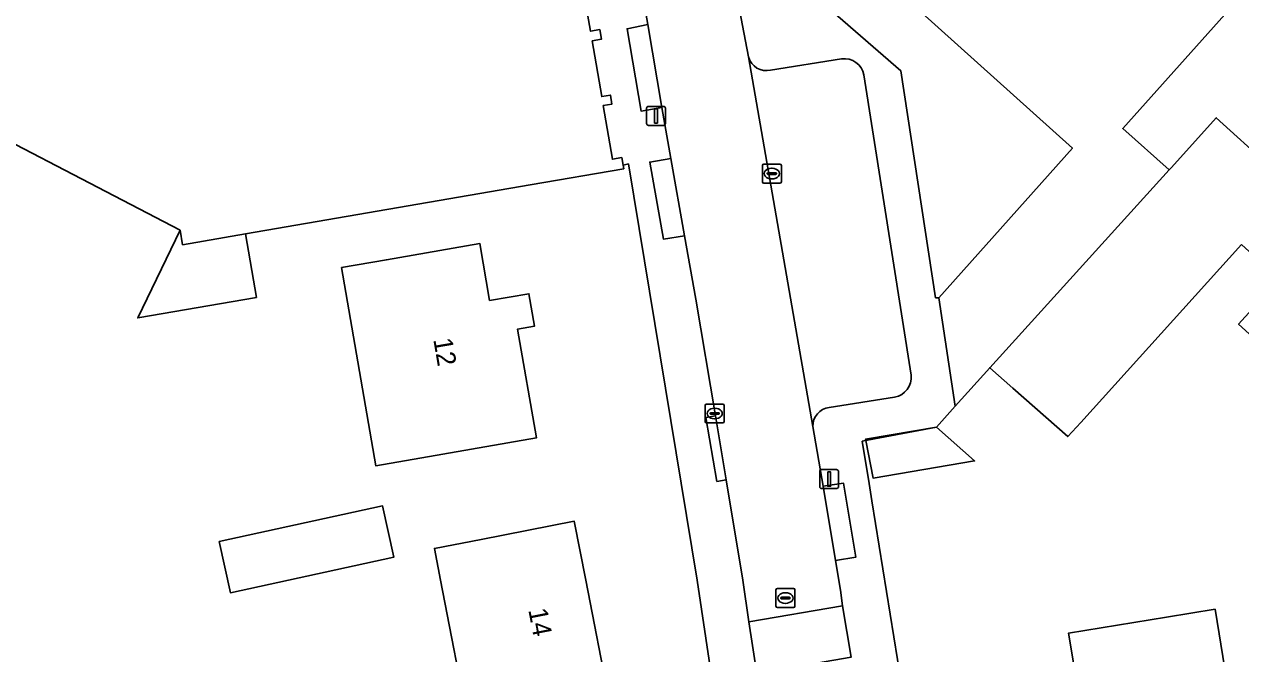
# Model space of a CAD drawing. Extents: x 163008 to 163854, y 382777 to 383982.
# Drawn here: x 163724.7 to 163788.9, y 383746.1 to 383779.3 of the extents above; entities that cross this region are included whole.
import ezdxf

# ---------------------------------------------------------------- set-up
doc = ezdxf.new("R2010")
doc.units = 0
for name, color, linetype in [('IMGEO_Erf', 7, 'Continuous'), ('IMGEO_Kolk', 7, 'Continuous'), ('IMGEO_Lichtmast', 7, 'Continuous'), ('IMGEO_Muur', 7, 'Continuous'), ('IMGEO_Pand', 7, 'Continuous'), ('IMGEO_Pand_nummerreeks', 7, 'Continuous'), ('IMGEO_Parkeervlak_open', 7, 'Continuous'), ('IMGEO_Rijbaan_lokaal_gesloten', 7, 'Continuous'), ('IMGEO_Rijbaan_lokaal_open', 7, 'Continuous'), ('IMGEO_Rioolput', 7, 'Continuous'), ('IMGEO_Voetpad_open', 7, 'Continuous')]:
    doc.layers.add(name, color=color, linetype=linetype)

msp = doc.modelspace()

# ---------------------------------------------------------------- linework, layer by layer
at = {"layer": 'IMGEO_Erf'}
for points in [[(163760.238, 383750), (163756.616, 383771.926), (163756.333, 383771.867), (163756.366, 383771.675), (163751.439, 383770.827), (163736.413, 383768.24), (163736.989, 383764.895), (163730.728, 383763.817), (163732.964, 383768.435), (163718.614, 383775.885), (163728.349, 383794.681), (163727.251, 383795.251), (163726.318, 383796.994), (163721.253, 383794.284)], [(163772.745, 383794.138), (163788.365, 383780.133), (163782.691, 383773.804), (163785.132, 383771.615), (163785.25, 383771.745), (163787.621, 383774.359), (163790.37, 383771.865)], [(163788.954, 383767.679), (163780.477, 383758.296), (163779.788, 383757.558), (163776.894, 383760.108), (163775.671, 383761.186), (163773.839, 383759.167), (163772.856, 383758.051), (163774.868, 383756.275), (163769.52, 383755.376), (163769.128, 383757.345), (163768.946, 383757.31), (163769.306, 383755.089), (163769.454, 383754.174), (163771.001, 383744.616)], [(163792.144, 383760.452), (163788.8, 383763.489), (163790.955, 383765.862)], [(163765.264, 383713.632), (163762.975, 383731.646), (163760.238, 383750)]]:
    msp.add_lwpolyline(points, dxfattribs=at)
for points in [[(163763.563, 383787.563), (163763.145, 383783.652), (163770.976, 383776.84), (163772.811, 383764.874), (163772.98, 383764.87), (163780.031, 383772.759), (163764.82, 383786.433)], [(163741.485, 383766.465), (163743.851, 383766.876), (163748.777, 383767.731), (163749.292, 383764.735), (163751.361, 383765.091), (163751.657, 383763.376), (163750.771, 383763.225), (163751.758, 383757.489), (163746.832, 383756.634), (163743.284, 383756.019)], [(163735.035, 383752.03), (163743.65, 383753.904), (163744.238, 383751.201), (163735.623, 383749.327)], [(163746.379, 383751.667), (163748.85, 383752.14), (163753.757, 383753.099), (163754.362, 383750), (163755.62, 383743.561), (163757.483, 383734.023), (163752.576, 383733.065), (163750.079, 383732.577), (163748.23, 383742.116), (163746.702, 383750)], [(163779.834, 383747.207), (163784.992, 383748.045), (163787.558, 383748.462), (163788.069, 383745.312), (163785.503, 383744.896), (163780.345, 383744.06)]]:
    msp.add_lwpolyline(points, close=True, dxfattribs=at)
at = {"layer": 'IMGEO_Kolk'}
for p, q in [((163763.679, 383770.993), (163763.679, 383771.845)), ((163763.754, 383771.919), (163764.606, 383771.919)), ((163764.68, 383771.845), (163764.68, 383770.993)), ((163763.938, 383771.413), (163763.938, 383771.425)), ((163764.376, 383771.376), (163763.978, 383771.376)), ((163763.981, 383771.462), (163764.379, 383771.462)), ((163764.19, 383771.139), (163764.165, 383771.139)), ((163764.167, 383771.699), (163764.192, 383771.699)), ((163764.422, 383771.425), (163764.422, 383771.413)), ((163764.606, 383770.919), (163763.754, 383770.919)), ((163760.663, 383758.35), (163760.663, 383759.202)), ((163760.738, 383759.276), (163761.59, 383759.276)), ((163761.151, 383759.056), (163761.176, 383759.056)), ((163761.664, 383759.202), (163761.664, 383758.35)), ((163760.922, 383758.77), (163760.922, 383758.782)), ((163761.36, 383758.733), (163760.962, 383758.733)), ((163760.965, 383758.819), (163761.363, 383758.819)), ((163761.174, 383758.496), (163761.149, 383758.496)), ((163761.406, 383758.782), (163761.406, 383758.77)), ((163761.59, 383758.276), (163760.738, 383758.276))]:
    msp.add_line(p, q, dxfattribs=at)
for points in [[(163763.679, 383770.993), (163763.679, 383771.845)], [(163763.754, 383771.919), (163764.606, 383771.919)], [(163764.68, 383771.845), (163764.68, 383770.993)], [(163764.606, 383770.919), (163763.754, 383770.919)], [(163760.663, 383758.35), (163760.663, 383759.202)], [(163760.738, 383759.276), (163761.59, 383759.276)], [(163761.664, 383759.202), (163761.664, 383758.35)], [(163761.59, 383758.276), (163760.738, 383758.276)]]:
    msp.add_lwpolyline(points, dxfattribs=at)
for centre, radius, start, end in [((163763.756, 383771.843), 0.0765, 91.55205, 178.44795), ((163763.756, 383771.843), 0.0765, 91.55205, 178.44795), ((163764.604, 383771.843), 0.0765, 1.55205, 88.44795), ((163764.604, 383771.843), 0.0765, 1.55205, 88.44795), ((163763.978, 383771.422), 0.0403, 85.87752, 175.75265), ((163763.975, 383771.412), 0.0366, 178.93798, 274.71019), ((163764.379, 383771.419), 0.043, 264.86636, 352.45326), ((163764.383, 383771.424), 0.0386, 1.73085, 96.63898), ((163763.756, 383770.995), 0.0765, 181.55205, 268.44795), ((163763.756, 383770.995), 0.0765, 181.55205, 268.44795), ((163764.604, 383770.995), 0.0765, 271.55205, 358.44795), ((163764.604, 383770.995), 0.0765, 271.55205, 358.44795), ((163760.74, 383759.2), 0.0765, 91.55205, 178.44795), ((163760.74, 383759.2), 0.0765, 91.55205, 178.44795), ((163761.588, 383759.2), 0.0765, 1.55205, 88.44795), ((163761.588, 383759.2), 0.0765, 1.55205, 88.44795), ((163760.74, 383758.352), 0.0765, 181.55205, 268.44795), ((163760.74, 383758.352), 0.0765, 181.55205, 268.44795), ((163760.962, 383758.779), 0.0403, 85.87752, 175.75265), ((163760.959, 383758.769), 0.0366, 178.93798, 274.71019), ((163761.363, 383758.776), 0.043, 264.86636, 352.45326), ((163761.367, 383758.781), 0.0386, 1.73085, 96.63898), ((163761.588, 383758.352), 0.0765, 271.55205, 358.44795), ((163761.588, 383758.352), 0.0765, 271.55205, 358.44795)]:
    msp.add_arc(centre, radius, start, end, dxfattribs=at)
for centre, major_axis, ratio, start_param, end_param in [((163764.166, 383771.419), (-0.387, 0.002), 0.722429, 4.712389, 7.853982), ((163764.191, 383771.419), (-0.39, 0.002), 0.717154, 1.570796, 4.712389), ((163761.15, 383758.776), (-0.387, 0.002), 0.722429, 4.712389, 7.853982), ((163761.175, 383758.776), (-0.39, 0.002), 0.717154, 1.570796, 4.712389)]:
    msp.add_ellipse(centre, major_axis=major_axis, ratio=ratio, start_param=start_param, end_param=end_param, dxfattribs=at)
at = {"layer": 'IMGEO_Lichtmast'}
for p, q in [((163757.573, 383774.06), (163757.573, 383774.86)), ((163757.573, 383774.86), (163757.573, 383774.06)), ((163757.673, 383774.96), (163758.463, 383774.96)), ((163758.463, 383774.96), (163757.673, 383774.96)), ((163758.563, 383774.86), (163758.563, 383774.06)), ((163758.563, 383774.06), (163758.563, 383774.86)), ((163758.463, 383773.96), (163757.673, 383773.96)), ((163757.673, 383773.96), (163758.463, 383773.96)), ((163766.803, 383755.821), (163767.593, 383755.821)), ((163767.593, 383755.821), (163766.803, 383755.821)), ((163766.703, 383754.921), (163766.703, 383755.721)), ((163766.703, 383755.721), (163766.703, 383754.921)), ((163767.693, 383755.721), (163767.693, 383754.921)), ((163767.693, 383754.921), (163767.693, 383755.721)), ((163767.593, 383754.821), (163766.803, 383754.821)), ((163766.803, 383754.821), (163767.593, 383754.821))]:
    msp.add_line(p, q, dxfattribs=at)
for points in [[(163757.993, 383774.835), (163758.143, 383774.835), (163758.143, 383774.085), (163757.993, 383774.085), (163757.993, 383774.835)], [(163767.123, 383755.696), (163767.273, 383755.696), (163767.273, 383754.946), (163767.123, 383754.946), (163767.123, 383755.696)]]:
    msp.add_lwpolyline(points, dxfattribs=at)
for centre, start, end in [((163757.673, 383774.86), 90, 180), ((163757.673, 383774.86), 90, 180), ((163758.463, 383774.86), 0, 90), ((163758.463, 383774.86), 360, 90), ((163757.673, 383774.06), 180, 270), ((163757.673, 383774.06), 180, 270), ((163758.463, 383774.06), 270, 0), ((163758.463, 383774.06), 270, 0), ((163766.803, 383755.721), 90, 180), ((163766.803, 383755.721), 90, 180), ((163767.593, 383755.721), 0, 90), ((163767.593, 383755.721), 360, 90), ((163766.803, 383754.921), 180, 270), ((163766.803, 383754.921), 180, 270), ((163767.593, 383754.921), 270, 0), ((163767.593, 383754.921), 270, 0)]:
    msp.add_arc(centre, 0.1, start, end, dxfattribs=at)
at = {"layer": 'IMGEO_Muur'}
for points in [[(163772.856, 383758.051), (163768.946, 383757.31)], [(163768.946, 383757.31), (163769.306, 383755.089)]]:
    msp.add_lwpolyline(points, dxfattribs=at)
at = {"layer": 'IMGEO_Pand'}
for points in [[(163765.195, 383799.138), (163764.522, 383799.425), (163763.483, 383787.635), (163763.563, 383787.563), (163764.82, 383786.433), (163780.031, 383772.759), (163772.98, 383764.87), (163773.839, 383759.167), (163775.671, 383761.186), (163785.132, 383771.615), (163782.691, 383773.804), (163788.365, 383780.133), (163772.745, 383794.138)], [(163718.614, 383775.885), (163732.964, 383768.435), (163733.097, 383767.669), (163736.413, 383768.24), (163751.439, 383770.827), (163756.366, 383771.675), (163756.333, 383771.867), (163756.265, 383772.265), (163755.77, 383772.179), (163755.284, 383775.002), (163755.742, 383775.081), (163755.66, 383775.558), (163755.207, 383775.48), (163754.701, 383778.416), (163755.191, 383778.5), (163755.104, 383779.005), (163754.615, 383778.921), (163754.128, 383781.745)]]:
    msp.add_lwpolyline(points, dxfattribs=at)
for points in [[(163788.954, 383767.679), (163790.955, 383765.862), (163788.8, 383763.489), (163792.144, 383760.452), (163794.299, 383762.825), (163800.308, 383769.442), (163793.667, 383775.542), (163790.37, 383771.865), (163787.621, 383774.359), (163785.25, 383771.745), (163785.132, 383771.615), (163775.671, 383761.186), (163776.894, 383760.108), (163779.788, 383757.558), (163780.477, 383758.296)], [(163736.413, 383768.24), (163733.097, 383767.669), (163732.964, 383768.435), (163730.728, 383763.817), (163736.989, 383764.895)], [(163746.832, 383756.634), (163751.758, 383757.489), (163750.771, 383763.225), (163751.657, 383763.376), (163751.361, 383765.091), (163749.292, 383764.735), (163748.777, 383767.731), (163743.851, 383766.876), (163741.485, 383766.465), (163743.284, 383756.019)], [(163772.856, 383758.051), (163769.113, 383757.422), (163769.128, 383757.345), (163769.52, 383755.376), (163774.868, 383756.275)], [(163735.035, 383752.03), (163735.623, 383749.327), (163744.238, 383751.201), (163743.65, 383753.904)], [(163755.62, 383743.561), (163754.362, 383750), (163753.757, 383753.099), (163748.85, 383752.14), (163746.379, 383751.667), (163746.702, 383750), (163748.23, 383742.116)], [(163787.558, 383748.462), (163784.992, 383748.045), (163779.834, 383747.207), (163780.345, 383744.06), (163785.503, 383744.896), (163788.069, 383745.312)]]:
    msp.add_lwpolyline(points, close=True, dxfattribs=at)
at = {"layer": 'IMGEO_Parkeervlak_open'}
for points in [[(163762.955, 383777.565), (163766.338, 383758.091)], [(163767.859, 383777.464), (163764.113, 383776.876)], [(163771.535, 383760.79), (163769.033, 383776.618)], [(163767.206, 383759.089), (163770.656, 383759.636)]]:
    msp.add_lwpolyline(points, dxfattribs=at)
for centre, radius, start, end in [((163763.885, 383777.811), 0.962, 194.79013, 283.70531), ((163768.005, 383776.429), 1.045, 10.42351, 98.02244), ((163770.435, 383760.716), 1.102, 281.56193, 3.84513), ((163767.316, 383758.117), 0.979, 96.46857, 181.50188)]:
    msp.add_arc(centre, radius, start, end, dxfattribs=at)
at = {"layer": 'IMGEO_Rijbaan_lokaal_gesloten'}
for points in [[(163756.234, 383787.308), (163757.645, 383779.277)], [(163762.955, 383777.565), (163761.931, 383782.911)], [(163757.645, 383779.277), (163758.382, 383774.899)], [(163766.338, 383758.091), (163762.955, 383777.565)], [(163758.382, 383774.899), (163758.842, 383772.219)], [(163758.842, 383772.219), (163759.574, 383768.138)], [(163759.574, 383768.138), (163760.172, 383764.809)], [(163760.172, 383764.809), (163761.213, 383758.65)], [(163761.213, 383758.65), (163761.771, 383755.276)], [(163766.88, 383754.944), (163766.338, 383758.091)], [(163761.771, 383755.276), (163762.643, 383750), (163762.972, 383747.802)], [(163767.536, 383751.027), (163766.88, 383754.944)], [(163767.793, 383749.459), (163767.536, 383751.027)], [(163767.898, 383748.642), (163767.793, 383749.459)], [(163762.972, 383747.802), (163767.898, 383748.642)]]:
    msp.add_lwpolyline(points, dxfattribs=at)
at = {"layer": 'IMGEO_Rijbaan_lokaal_open'}
msp.add_lwpolyline([(163762.972, 383747.802), (163763.38, 383745.082), (163768.356, 383745.93), (163767.898, 383748.642)], close=True, dxfattribs=at)
at = {"layer": 'IMGEO_Rioolput'}
for p, q in [((163764.394, 383748.625), (163764.394, 383749.477)), ((163764.469, 383749.551), (163765.321, 383749.551)), ((163764.882, 383749.331), (163764.907, 383749.331)), ((163765.395, 383749.477), (163765.395, 383748.625)), ((163764.653, 383749.045), (163764.653, 383749.057)), ((163765.091, 383749.008), (163764.693, 383749.008)), ((163764.696, 383749.094), (163765.094, 383749.094)), ((163764.905, 383748.771), (163764.88, 383748.771)), ((163765.137, 383749.057), (163765.137, 383749.045)), ((163765.321, 383748.551), (163764.469, 383748.551))]:
    msp.add_line(p, q, dxfattribs=at)
for points in [[(163764.394, 383748.625), (163764.394, 383749.477)], [(163764.469, 383749.551), (163765.321, 383749.551)], [(163765.395, 383749.477), (163765.395, 383748.625)], [(163765.321, 383748.551), (163764.469, 383748.551)]]:
    msp.add_lwpolyline(points, dxfattribs=at)
for centre, radius, start, end in [((163764.471, 383749.475), 0.0765, 91.55205, 178.44795), ((163764.471, 383749.475), 0.0765, 91.55205, 178.44795), ((163765.319, 383749.475), 0.0765, 1.55205, 88.44795), ((163765.319, 383749.475), 0.0765, 1.55205, 88.44795), ((163764.693, 383749.054), 0.0403, 85.87752, 175.75265), ((163764.69, 383749.044), 0.0366, 178.93798, 274.71019), ((163765.094, 383749.051), 0.043, 264.86636, 352.45326), ((163765.098, 383749.056), 0.0386, 1.73085, 96.63898), ((163764.471, 383748.627), 0.0765, 181.55205, 268.44795), ((163764.471, 383748.627), 0.0765, 181.55205, 268.44795), ((163765.319, 383748.627), 0.0765, 271.55205, 358.44795), ((163765.319, 383748.627), 0.0765, 271.55205, 358.44795)]:
    msp.add_arc(centre, radius, start, end, dxfattribs=at)
for centre, major_axis, ratio, start_param, end_param in [((163764.881, 383749.051), (-0.387, 0.002), 0.722429, 4.712389, 7.853982), ((163764.906, 383749.051), (-0.39, 0.002), 0.717154, 1.570796, 4.712389)]:
    msp.add_ellipse(centre, major_axis=major_axis, ratio=ratio, start_param=start_param, end_param=end_param, dxfattribs=at)
at = {"layer": 'IMGEO_Voetpad_open'}
for points in [[(163769.454, 383754.174), (163769.306, 383755.089), (163768.946, 383757.31), (163769.128, 383757.345), (163769.113, 383757.422), (163772.856, 383758.051), (163773.839, 383759.167), (163772.98, 383764.87), (163772.811, 383764.874), (163770.976, 383776.84), (163763.145, 383783.652), (163763.563, 383787.563), (163763.483, 383787.635), (163764.522, 383799.425), (163765.195, 383799.138)], [(163761.771, 383755.276), (163761.277, 383755.2), (163760.694, 383758.571), (163761.213, 383758.65), (163760.172, 383764.809), (163759.574, 383768.138), (163758.46, 383767.971), (163757.737, 383772.023), (163758.842, 383772.219), (163758.382, 383774.899), (163757.278, 383774.711), (163756.54, 383779.057), (163757.645, 383779.277), (163756.234, 383787.308)], [(163761.931, 383782.911), (163762.955, 383777.565)], [(163754.128, 383781.745), (163754.615, 383778.921), (163755.104, 383779.005), (163755.191, 383778.5), (163754.701, 383778.416), (163755.207, 383775.48), (163755.66, 383775.558), (163755.742, 383775.081), (163755.284, 383775.002), (163755.77, 383772.179), (163756.265, 383772.265), (163756.333, 383771.867), (163756.616, 383771.926), (163760.238, 383750), (163762.975, 383731.646)], [(163764.113, 383776.876), (163767.859, 383777.464)], [(163769.033, 383776.618), (163771.535, 383760.79)], [(163770.656, 383759.636), (163767.206, 383759.089)], [(163766.338, 383758.091), (163766.88, 383754.944), (163767.951, 383755.106), (163768.612, 383751.21), (163767.536, 383751.027), (163767.793, 383749.459), (163767.898, 383748.642), (163768.356, 383745.93)], [(163767.635, 383714.436), (163766.482, 383723.227), (163765.586, 383723.169), (163765.008, 383727.16), (163765.951, 383727.266), (163765.498, 383730.714), (163764.589, 383730.656), (163764.01, 383734.647), (163764.926, 383734.75), (163763.38, 383745.082), (163762.972, 383747.802), (163762.643, 383750), (163761.771, 383755.276)], [(163773.785, 383659.497), (163774.056, 383661.653), (163774.239, 383663.11), (163774.656, 383666.431), (163775.366, 383674.608), (163775.695, 383678.392), (163775.935, 383687.118), (163775.851, 383699.812), (163775.075, 383711.094), (163774.665, 383714.661), (163774.422, 383716.781), (163772.493, 383733.565), (163771.001, 383744.616), (163769.454, 383754.174)]]:
    msp.add_lwpolyline(points, dxfattribs=at)
for points in [[(163758.382, 383774.899), (163757.645, 383779.277), (163756.54, 383779.057), (163757.278, 383774.711)], [(163759.574, 383768.138), (163758.842, 383772.219), (163757.737, 383772.023), (163758.46, 383767.971)], [(163761.771, 383755.276), (163761.213, 383758.65), (163760.694, 383758.571), (163761.277, 383755.2)], [(163767.536, 383751.027), (163768.612, 383751.21), (163767.951, 383755.106), (163766.88, 383754.944)]]:
    msp.add_lwpolyline(points, close=True, dxfattribs=at)
for centre, radius, start, end in [((163763.885, 383777.811), 0.962, 194.79013, 283.70531), ((163768.005, 383776.429), 1.045, 10.42351, 98.02244), ((163770.435, 383760.716), 1.102, 281.56193, 3.84513), ((163767.316, 383758.117), 0.979, 96.46857, 181.50188)]:
    msp.add_arc(centre, radius, start, end, dxfattribs=at)

# ---------------------------------------------------------------- texts
at = {"layer": 'IMGEO_Pand_nummerreeks'}
for s, rotation, p in [('12', 279.75359, (163746.318, 383762.679)), ('14', 281.05209, (163751.329, 383748.422))]:
    msp.add_text(s, height=1, rotation=rotation, dxfattribs=at).set_placement(p)

doc.saveas('drawing.dxf')
